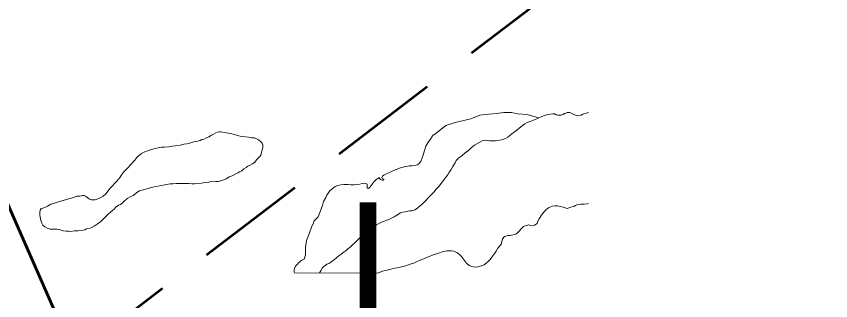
# Model space of a CAD drawing. Extents: x -1643653 to 4543381, y 1624270 to 13878484.
# Drawn here: x 675404 to 679810, y 8947850 to 8949386 of the extents above; entities that cross this region are included whole.
import ezdxf

# ---------------------------------------------------------------- set-up
doc = ezdxf.new("R2010")
doc.units = 0
doc.header["$LTSCALE"] = 200
doc.linetypes.add('MEDIUM_DASHED', pattern=[4.5, 3, -1.5])
for name, color, linetype, lineweight in [('1', 7, 'Continuous', 13), ('27', 7, 'Continuous', 53), ('29', 7, 'Continuous', 13), ('31', 7, 'Continuous', 53)]:
    doc.layers.add(name, color=color, linetype=linetype, lineweight=lineweight)

msp = doc.modelspace()

# ---------------------------------------------------------------- linework, layer by layer
at = {"layer": '1', "lineweight": 25}
msp.add_spline([(814781, 9009175.5), (814787.2, 9009173.4), (814796.9, 9009173.4), (814799.4, 9009172.4), (814805.1, 9009174.5), (814805.6, 9009176.5), (814811.7, 9009179.5), (814811.7, 9009179.5), (814801.5, 9009181), (814790.7, 9009181.5), (814784.1, 9009183.1), (814777.4, 9009185.1), (814778.4, 9009175.5)], degree=3, dxfattribs=at)
at = {"layer": '27', "linetype": 'MEDIUM_DASHED'}
msp.add_line((675717.3, 8947553.5), (684335.5, 8954109.5), dxfattribs=at)
at = {"layer": '27'}
for points in [[(675717.3, 8947553.5), (675240.6, 8948634.2), (673931.9, 8951754.5), (678286.7, 8957989.8), (678291, 8957999)], [(675717.3, 8947553.5), (675240.6, 8948634.2), (673931.9, 8951754.5), (670109.7, 8950305.8), (669670.4, 8945251.4)]]:
    msp.add_lwpolyline(points, dxfattribs=at)
at = {"layer": '29'}
msp.add_line((677360.3, 8947998.5), (676908.6, 8948000), dxfattribs=at)
at = {"layer": '29', "lineweight": 53}
for points in [[(673931.9, 8951754.5), (675240.6, 8948634.2), (675717.3, 8947553.5)], [(675240.6, 8948634.2), (675717.3, 8947553.5), (675713, 8947474.9), (675575.4, 8947196.5), (675517.3, 8947145.9), (675125.9, 8947015.5)]]:
    msp.add_lwpolyline(points, dxfattribs=at)
at = {"layer": '29'}
for points in [[(677665.7, 8948747.6), (677728.5, 8948795.8), (677785.3, 8948813.9), (677862.6, 8948832.1), (677912.5, 8948852.5), (677960.3, 8948857), (678001.2, 8948861.6), (678042.1, 8948866.1), (678083, 8948866.1), (678114.8, 8948859.3), (678167.1, 8948854.8), (678210.2, 8948843.4), (678231.6, 8948837.8)], [(677665.7, 8948747.6), (677728.5, 8948795.8), (677785.3, 8948813.9), (677862.6, 8948832.1), (677912.5, 8948852.5), (677960.3, 8948857), (678001.2, 8948861.6), (678042.1, 8948866.1), (678083, 8948866.1), (678114.8, 8948859.3), (678167.1, 8948854.8), (678210.2, 8948843.4), (678231.6, 8948837.8)], [(677923.9, 8948714), (677943.2, 8948716.5), (677953, 8948714.2), (677963.1, 8948713), (677985.6, 8948714.1), (677996.1, 8948714), (678004.4, 8948714.6), (678019.4, 8948716.1), (678037, 8948719.9), (678050.8, 8948725.9), (678062.9, 8948733.2), (678071.6, 8948741.1), (678085.5, 8948750.2), (678095.3, 8948757.6), (678105.3, 8948765.9), (678111.8, 8948771.7), (678121.8, 8948779.8), (678133.2, 8948789.3), (678142.2, 8948796.2), (678155.1, 8948804.5), (678168.1, 8948811.6), (678184.4, 8948817.8), (678202, 8948824.9), (678219.2, 8948832.8), (678231.3, 8948837.7), (678247, 8948844.1), (678261.4, 8948849.6), (678272.2, 8948853.2), (678285, 8948856), (678292.7, 8948857.7), (678307, 8948859), (678316.8, 8948858.5), (678324.7, 8948854.4), (678334, 8948852.4), (678352.2, 8948852.8), (678360.8, 8948855.2), (678370, 8948860.2), (678372.9, 8948861.4)], [(678231.6, 8948837.8), (678247, 8948844.1), (678261.4, 8948849.6), (678272.2, 8948853.2), (678285, 8948856), (678292.7, 8948857.7), (678307, 8948859), (678316.8, 8948858.5), (678324.7, 8948854.4), (678334, 8948852.4), (678352.2, 8948852.8), (678360.8, 8948855.2), (678370, 8948860.2), (678372.9, 8948861.4)], [(678372.9, 8948861.4), (678385, 8948866.2), (678397.8, 8948865.8)], [(678397.8, 8948865.8), (678423.7, 8948853.6), (678444.1, 8948847.6), (678459.2, 8948852.3), (678469.1, 8948857.2), (678500, 8948866.6)], [(678397.8, 8948865.8), (678423.7, 8948853.6), (678444.1, 8948847.6), (678459.2, 8948852.3), (678469.1, 8948857.2), (678500, 8948866.6)], [(675718.4, 8948408.5), (675730.8, 8948413.8), (675736.4, 8948413.6), (675743.1, 8948414.1), (675748.3, 8948414.5), (675755.9, 8948417), (675762, 8948418.1), (675770.2, 8948418.3), (675778.9, 8948414.8), (675784.1, 8948410.1), (675790.8, 8948405.5), (675799.1, 8948398.8), (675809.8, 8948395.5), (675819.2, 8948394.4), (675830.2, 8948394.7), (675845.7, 8948399.7), (675857.3, 8948405.6), (675874.2, 8948414.8), (675888.2, 8948427.6), (675895, 8948435.8), (675903.5, 8948447.9), (675913.8, 8948459.8), (675924.3, 8948470.9), (675936.5, 8948483.8), (675947, 8948495.9), (675956.8, 8948506.2), (675965, 8948516.4), (675970.8, 8948525.4), (675978, 8948536.6), (675983.4, 8948543.6), (675991.2, 8948551.1), (676000.1, 8948560.7), (676011.1, 8948571.5), (676019.6, 8948581.2), (676026.8, 8948589.9), (676036.6, 8948600.5), (676044.6, 8948609.2), (676049.9, 8948616.7), (676055.3, 8948624), (676062.8, 8948631.1), (676071.7, 8948637.4), (676082, 8948644.6), (676091.5, 8948650.8), (676103.3, 8948654.9), (676115.9, 8948659.5), (676128.9, 8948664), (676141.9, 8948667.7), (676154.8, 8948671.5), (676172.1, 8948675.7), (676189.7, 8948678.6), (676204.8, 8948679.9), (676228.8, 8948681.1), (676247.6, 8948684), (676265.9, 8948686.8), (676291.4, 8948690), (676309.7, 8948694.6), (676326, 8948697.6), (676348.3, 8948702.8), (676369.8, 8948709.2), (676384.7, 8948711.1), (676399.1, 8948715.6), (676408.3, 8948719.6), (676420, 8948722.9), (676433.4, 8948729.1), (676445.4, 8948735.7), (676459, 8948743.2), (676471.1, 8948749.5), (676484, 8948756.6), (676492.6, 8948760.7), (676500.8, 8948761.8), (676508.6, 8948761.2), (676522, 8948760), (676539, 8948756.7), (676564.2, 8948752.7), (676582.9, 8948748), (676601.6, 8948742.1), (676620.5, 8948736.9), (676643, 8948734.2), (676660.9, 8948732.4), (676676.6, 8948729.4), (676691.6, 8948729.1), (676703.3, 8948724.9), (676710.1, 8948720.2), (676721.3, 8948712.4), (676729.4, 8948706.3), (676734.6, 8948699.8), (676737.8, 8948692.4), (676737.4, 8948684.8), (676736.9, 8948675), (676734.5, 8948664.9), (676731.1, 8948652.1), (676726.4, 8948636.7), (676718.7, 8948626.7), (676712, 8948619.9), (676704.2, 8948610.5), (676695.1, 8948597.9), (676681.8, 8948589.2), (676668.6, 8948582.6), (676657, 8948576.3), (676646.9, 8948570), (676634.2, 8948561.9)], [(675718.4, 8948408.5), (675730.8, 8948413.8), (675736.4, 8948413.6), (675743.1, 8948414.1), (675748.3, 8948414.5), (675755.9, 8948417), (675762, 8948418.1), (675770.2, 8948418.3), (675778.9, 8948414.8), (675784.1, 8948410.1), (675790.8, 8948405.5), (675799.1, 8948398.8), (675809.8, 8948395.5), (675819.2, 8948394.4), (675830.2, 8948394.7), (675845.7, 8948399.7), (675857.3, 8948405.6), (675874.2, 8948414.8), (675888.2, 8948427.6), (675895, 8948435.8), (675903.5, 8948447.9), (675913.8, 8948459.8), (675924.3, 8948470.9), (675936.5, 8948483.8), (675947, 8948495.9), (675956.8, 8948506.2), (675965, 8948516.4), (675970.8, 8948525.4), (675978, 8948536.6), (675983.4, 8948543.6), (675991.2, 8948551.1), (676000.1, 8948560.7), (676011.1, 8948571.5), (676019.6, 8948581.2), (676026.8, 8948589.9), (676036.6, 8948600.5), (676044.6, 8948609.2), (676049.9, 8948616.7), (676055.3, 8948624), (676062.8, 8948631.1), (676071.7, 8948637.4), (676082, 8948644.6), (676091.5, 8948650.8), (676103.3, 8948654.9), (676115.9, 8948659.5), (676128.9, 8948664), (676141.9, 8948667.7), (676154.8, 8948671.5), (676172.1, 8948675.7), (676189.7, 8948678.6), (676204.8, 8948679.9), (676228.8, 8948681.1), (676247.6, 8948684), (676265.9, 8948686.8), (676291.4, 8948690), (676309.7, 8948694.6), (676326, 8948697.6), (676348.3, 8948702.8), (676369.8, 8948709.2), (676384.7, 8948711.1), (676399.1, 8948715.6), (676408.3, 8948719.6), (676420, 8948722.9), (676433.4, 8948729.1), (676445.4, 8948735.7), (676459, 8948743.2), (676471.1, 8948749.5), (676484, 8948756.6), (676492.6, 8948760.7), (676500.8, 8948761.8), (676508.6, 8948761.2), (676522, 8948760), (676539, 8948756.7), (676564.2, 8948752.7), (676582.9, 8948748), (676601.6, 8948742.1), (676620.5, 8948736.9), (676643, 8948734.2), (676660.9, 8948732.4), (676676.6, 8948729.4), (676691.6, 8948729.1), (676703.3, 8948724.9), (676710.1, 8948720.2), (676721.3, 8948712.4), (676729.4, 8948706.3), (676734.6, 8948699.8), (676737.8, 8948692.4), (676737.4, 8948684.8), (676736.9, 8948675), (676734.5, 8948664.9), (676731.1, 8948652.1), (676726.4, 8948636.7), (676718.7, 8948626.7), (676712, 8948619.9), (676704.2, 8948610.5), (676695.1, 8948597.9), (676681.8, 8948589.2), (676668.6, 8948582.6), (676657, 8948576.3), (676646.9, 8948570), (676634.2, 8948561.9)], [(677061.1, 8948363.5), (677062.2, 8948371.3), (677066.2, 8948385.4), (677077.6, 8948408), (677083.6, 8948419.5), (677091.1, 8948431.3), (677100.6, 8948443.5), (677112.6, 8948454.5), (677128.7, 8948467.2), (677143.5, 8948472.8), (677160.2, 8948475.6), (677175.1, 8948477.6), (677189.1, 8948477.3), (677199.1, 8948476.9), (677214.3, 8948476), (677231.5, 8948475.9), (677246.8, 8948477.2), (677262.6, 8948479.8), (677275.1, 8948482.4), (677285.6, 8948484.1), (677292.6, 8948483.6), (677298.9, 8948481.2), (677302, 8948479.4), (677302.5, 8948476.8), (677302.5, 8948470.4), (677301.6, 8948465), (677301.3, 8948459.5), (677303.6, 8948456.8), (677308.9, 8948456.2), (677316.1, 8948462.2), (677325, 8948473.6), (677328.7, 8948478.9), (677333.9, 8948486.4), (677340.5, 8948494.3), (677350.7, 8948504), (677369.1, 8948514.6), (677369.6, 8948509), (677370.6, 8948507.5), (677373.6, 8948504.9), (677377.2, 8948502.9), (677383.4, 8948501.3), (677388, 8948500.9), (677392, 8948503), (677392.3, 8948505.1), (677390.5, 8948506.6), (677386.5, 8948508.4), (677383.4, 8948510.5), (677381.4, 8948514.8), (677382.4, 8948519), (677385, 8948523.1), (677391.4, 8948527.8), (677405.8, 8948534.8), (677416.8, 8948540.7), (677426.4, 8948544.6), (677440.2, 8948550.7), (677453.7, 8948556.5), (677465.1, 8948561), (677477.5, 8948565.6), (677488.6, 8948568.7), (677497.1, 8948570.9), (677508.5, 8948573.8), (677519.5, 8948575.9), (677529.3, 8948577.6), (677543.3, 8948578.7), (677559, 8948580.3), (677574, 8948584.2), (677582.6, 8948590.6), (677587, 8948596.6), (677591.7, 8948602.3), (677593.6, 8948606.4), (677605.7, 8948636.2), (677611.7, 8948660.6), (677615.3, 8948672), (677620.1, 8948684.5), (677624.8, 8948693.1), (677630.7, 8948702.1), (677637.5, 8948713.1), (677644, 8948721.9), (677650.2, 8948731), (677656.2, 8948739.7), (677661.4, 8948745.3), (677665.7, 8948747.6)], [(677061.1, 8948363.5), (677062.2, 8948371.3), (677066.2, 8948385.4), (677077.6, 8948408), (677083.6, 8948419.5), (677091.1, 8948431.3), (677100.6, 8948443.5), (677112.6, 8948454.5), (677128.7, 8948467.2), (677143.5, 8948472.8), (677160.2, 8948475.6), (677175.1, 8948477.6), (677189.1, 8948477.3), (677199.1, 8948476.9), (677214.3, 8948476), (677231.5, 8948475.9), (677246.8, 8948477.2), (677262.6, 8948479.8), (677275.1, 8948482.4), (677285.6, 8948484.1), (677292.6, 8948483.6), (677298.9, 8948481.2), (677302, 8948479.4), (677302.5, 8948476.8), (677302.5, 8948470.4), (677301.6, 8948465), (677301.3, 8948459.5), (677303.6, 8948456.8), (677308.9, 8948456.2), (677316.1, 8948462.2), (677325, 8948473.6), (677328.7, 8948478.9), (677333.9, 8948486.4), (677340.5, 8948494.3), (677350.7, 8948504), (677369.1, 8948514.6), (677369.6, 8948509), (677370.6, 8948507.5), (677373.6, 8948504.9), (677377.2, 8948502.9), (677383.4, 8948501.3), (677388, 8948500.9), (677392, 8948503), (677392.3, 8948505.1), (677390.5, 8948506.6), (677386.5, 8948508.4), (677383.4, 8948510.5), (677381.4, 8948514.8), (677382.4, 8948519), (677385, 8948523.1), (677391.4, 8948527.8), (677405.8, 8948534.8), (677416.8, 8948540.7), (677426.4, 8948544.6), (677440.2, 8948550.7), (677453.7, 8948556.5), (677465.1, 8948561), (677477.5, 8948565.6), (677488.6, 8948568.7), (677497.1, 8948570.9), (677508.5, 8948573.8), (677519.5, 8948575.9), (677529.3, 8948577.6), (677543.3, 8948578.7), (677559, 8948580.3), (677574, 8948584.2), (677582.6, 8948590.6), (677587, 8948596.6), (677591.7, 8948602.3), (677593.6, 8948606.4), (677605.7, 8948636.2), (677611.7, 8948660.6), (677615.3, 8948672), (677620.1, 8948684.5), (677624.8, 8948693.1), (677630.7, 8948702.1), (677637.5, 8948713.1), (677644, 8948721.9), (677650.2, 8948731), (677656.2, 8948739.7), (677661.4, 8948745.3), (677665.7, 8948747.6)], [(677073.1, 8948038.3), (677084.7, 8948046.5), (677094.4, 8948050.1), (677106, 8948058.5), (677118.1, 8948067.5), (677125.8, 8948072.6), (677137.6, 8948083), (677150.1, 8948093.4), (677161, 8948100.7), (677173, 8948109.9), (677187.7, 8948121.6), (677199.9, 8948130.9), (677209.5, 8948138.4), (677221.4, 8948150.2), (677236.4, 8948164.4), (677250.6, 8948177.2), (677265, 8948191.2), (677276.4, 8948202), (677290, 8948214.3), (677303.3, 8948223.7), (677313.8, 8948231.1), (677323.8, 8948238.3), (677333.2, 8948245.8), (677343.2, 8948252.9), (677353.1, 8948259.3), (677368.5, 8948268), (677383, 8948275.1), (677395.9, 8948280.2), (677406.6, 8948284.2), (677415, 8948287.4), (677426.6, 8948292.9), (677447.5, 8948303.5), (677466.4, 8948314.4), (677473.4, 8948318.9), (677482.9, 8948324.3), (677495.9, 8948328.6), (677507.1, 8948330.6), (677521.9, 8948333.9), (677533.1, 8948335.7), (677543.9, 8948335.4), (677559.8, 8948339.8), (677574.2, 8948349.2), (677582.6, 8948358.1), (677596.9, 8948368.1), (677608.8, 8948379.6), (677621.2, 8948392.8), (677632.4, 8948405.3), (677647.2, 8948419.8), (677661.9, 8948436.8), (677675.8, 8948452.7), (677689.2, 8948466.8), (677701.9, 8948482.1), (677713.6, 8948497.3), (677723.3, 8948511.5), (677736.7, 8948528.6), (677744, 8948539.9), (677757.1, 8948559.3), (677765.9, 8948575.4), (677777.8, 8948595.1), (677784.5, 8948607.1), (677796.1, 8948618.9), (677815.2, 8948634.8), (677832.8, 8948648.3), (677849.9, 8948661.8), (677865.3, 8948675.8), (677883.2, 8948689.1), (677883.2, 8948689.1), (677923.9, 8948714)], [(676634.2, 8948561.9), (676623.5, 8948552), (676611, 8948545), (676602.8, 8948540), (676594.3, 8948536.3), (676578, 8948527.8), (676571, 8948524.9), (676555.9, 8948518), (676548.7, 8948514.3), (676538.3, 8948508.4), (676527, 8948503.4), (676515.8, 8948499.5), (676496.6, 8948493.3), (676485.2, 8948492.8), (676475.5, 8948495.2), (676456.8, 8948493.4), (676445.3, 8948490.8), (676424.6, 8948488.4), (676405.2, 8948485.5), (676388, 8948482.8), (676367.7, 8948480.4), (676353.8, 8948481.5), (676337.4, 8948482.1), (676318.2, 8948482.4), (676305, 8948483.2), (676284.4, 8948482.1), (676268.6, 8948483.5), (676251.1, 8948481.8), (676237.1, 8948480.4), (676215.7, 8948477.1), (676198.4, 8948473.9), (676184.3, 8948471.2), (676171.5, 8948468.5), (676158.2, 8948466.4), (676142.2, 8948463.4), (676127.9, 8948459.6), (676116.5, 8948456.4), (676092.5, 8948448.8), (676070.2, 8948442.8), (676055.7, 8948434.2), (676043.5, 8948423.8), (676035.6, 8948418.9), (676020.2, 8948411.2), (676007.3, 8948403.2), (675989.8, 8948389), (675975.6, 8948375.2), (675967.6, 8948369.2), (675957.1, 8948365.4), (675942.4, 8948354.7), (675932.8, 8948343.4), (675915.7, 8948329.2), (675898.3, 8948314.9), (675888.6, 8948305.3), (675875.7, 8948292.8), (675860.9, 8948278.1), (675842.1, 8948263.5), (675825, 8948251.6), (675802.7, 8948241.8), (675783.3, 8948237.4), (675774.2, 8948231.8), (675756.7, 8948229.1), (675736.7, 8948227.7), (675718.6, 8948226.5), (675698.2, 8948224.4), (675685.5, 8948224.6), (675674, 8948225.5), (675657.7, 8948227.9), (675635.3, 8948235.2), (675623.7, 8948235.6), (675610.8, 8948236.1), (675587.1, 8948236.8), (675571.6, 8948241.3), (675558.2, 8948248.9), (675547.5, 8948257.6), (675541.7, 8948268.5), (675537.5, 8948279.3), (675534.7, 8948290.6), (675532.3, 8948302.7), (675530.6, 8948313.7), (675530.8, 8948326.7), (675533, 8948339.2), (675538.6, 8948347.1), (675546.8, 8948349.6), (675561, 8948354.3), (675572.4, 8948359.7), (675591.3, 8948371.3), (675610, 8948376.7), (675631.4, 8948383.9), (675718.4, 8948408.5)], [(676634.2, 8948561.9), (676623.5, 8948552), (676611, 8948545), (676602.8, 8948540), (676594.3, 8948536.3), (676578, 8948527.8), (676571, 8948524.9), (676555.9, 8948518), (676548.7, 8948514.3), (676538.3, 8948508.4), (676527, 8948503.4), (676515.8, 8948499.5), (676496.6, 8948493.3), (676485.2, 8948492.8), (676475.5, 8948495.2), (676456.8, 8948493.4), (676445.3, 8948490.8), (676424.6, 8948488.4), (676405.2, 8948485.5), (676388, 8948482.8), (676367.7, 8948480.4), (676353.8, 8948481.5), (676337.4, 8948482.1), (676318.2, 8948482.4), (676305, 8948483.2), (676284.4, 8948482.1), (676268.6, 8948483.5), (676251.1, 8948481.8), (676237.1, 8948480.4), (676215.7, 8948477.1), (676198.4, 8948473.9), (676184.3, 8948471.2), (676171.5, 8948468.5), (676158.2, 8948466.4), (676142.2, 8948463.4), (676127.9, 8948459.6), (676116.5, 8948456.4), (676092.5, 8948448.8), (676070.2, 8948442.8), (676055.7, 8948434.2), (676043.5, 8948423.8), (676035.6, 8948418.9), (676020.2, 8948411.2), (676007.3, 8948403.2), (675989.8, 8948389), (675975.6, 8948375.2), (675967.6, 8948369.2), (675957.1, 8948365.4), (675942.4, 8948354.7), (675932.8, 8948343.4), (675915.7, 8948329.2), (675898.3, 8948314.9), (675888.6, 8948305.3), (675875.7, 8948292.8), (675860.9, 8948278.1), (675842.1, 8948263.5), (675825, 8948251.6), (675802.7, 8948241.8), (675783.3, 8948237.4), (675774.2, 8948231.8), (675756.7, 8948229.1), (675736.7, 8948227.7), (675718.6, 8948226.5), (675698.2, 8948224.4), (675685.5, 8948224.6), (675674, 8948225.5), (675657.7, 8948227.9), (675635.3, 8948235.2), (675623.7, 8948235.6), (675610.8, 8948236.1), (675587.1, 8948236.8), (675571.6, 8948241.3), (675558.2, 8948248.9), (675547.5, 8948257.6), (675541.7, 8948268.5), (675537.5, 8948279.3), (675534.7, 8948290.6), (675532.3, 8948302.7), (675530.6, 8948313.7), (675530.8, 8948326.7), (675533, 8948339.2), (675538.6, 8948347.1), (675546.8, 8948349.6), (675561, 8948354.3), (675572.4, 8948359.7), (675591.3, 8948371.3), (675610, 8948376.7), (675631.4, 8948383.9), (675718.4, 8948408.5)], [(677061.1, 8948363.5), (677036.8, 8948302), (677014.1, 8948279.3), (677011.8, 8948267.9), (677002.7, 8948252), (676989.1, 8948211.2), (676973.2, 8948174.9), (676968.6, 8948136.3), (676968.6, 8948118.1), (676968.6, 8948097.7), (676961.8, 8948075), (676948.2, 8948068.2), (676932.2, 8948056.8), (676923.2, 8948045.5), (676914.1, 8948036.4), (676907.2, 8948018.3), (676907.2, 8948004.6), (676908.6, 8948000)], [(676908.6, 8948000), (676907.2, 8948004.6), (676907.2, 8948018.3), (676914.1, 8948036.4), (676923.2, 8948045.5), (676932.2, 8948056.8), (676948.2, 8948068.2), (676961.8, 8948075), (676968.6, 8948097.7), (676968.6, 8948118.1), (676968.6, 8948136.3), (676973.2, 8948174.9), (676989.1, 8948211.2), (677002.7, 8948252), (677011.8, 8948267.9), (677014.1, 8948279.3), (677036.8, 8948302), (677061.1, 8948363.5)], [(677360.3, 8947998.5), (677372, 8948004.8), (677385.3, 8948009.7), (677400.7, 8948013.8), (677410.9, 8948015.2), (677425.6, 8948018.5), (677449.1, 8948024.7), (677466.5, 8948028.2), (677481.1, 8948030.9), (677498.3, 8948034.7), (677514.9, 8948039.9), (677524.9, 8948043.1), (677540.1, 8948048.2), (677558.2, 8948054.9), (677575.9, 8948062.7), (677585.5, 8948067.3), (677597, 8948072.1), (677611.4, 8948078.5), (677623.9, 8948082.9), (677637.9, 8948088.7), (677645.8, 8948091.7), (677659.9, 8948097.3), (677677.2, 8948102.9), (677693.2, 8948108.1), (677703.1, 8948111.1), (677717.5, 8948114.7), (677734, 8948118.4), (677747, 8948119.1), (677758.8, 8948119.4), (677770.4, 8948118), (677785.1, 8948110.6), (677790.6, 8948107.8), (677804, 8948096.7), (677812.2, 8948087.8), (677823.6, 8948073.8), (677829.3, 8948066.3), (677840.2, 8948052.7), (677854.3, 8948040.6), (677868.4, 8948034.6), (677883.2, 8948030.1), (677900.1, 8948032.1), (677920, 8948037.9), (677934.4, 8948043.5), (677946.4, 8948051.7), (677957.3, 8948061.3), (677966.7, 8948071.9), (677977, 8948085.7), (677993.1, 8948106.8), (677999.6, 8948118.1), (678009.9, 8948134.4), (678019.1, 8948145.5), (678026.8, 8948154.4), (678031.6, 8948167.7), (678034.9, 8948183.9), (678045.3, 8948197), (678063, 8948202.5), (678074.7, 8948202.8), (678091.2, 8948205.3), (678110.2, 8948211.6), (678123.3, 8948223.5), (678136.3, 8948239.4), (678148, 8948249.9), (678158.5, 8948254.4), (678177.2, 8948259), (678187.5, 8948255.2), (678207.9, 8948258.2), (678221, 8948267.6), (678224.6, 8948278.9), (678231.9, 8948292.7), (678249.5, 8948317.8), (678260, 8948330.6), (678271, 8948343.2), (678286.3, 8948353.8), (678303.1, 8948360.9), (678319.4, 8948362.9), (678332.6, 8948362), (678346.2, 8948359.2), (678362.1, 8948355.8), (678373.2, 8948352.3)], [(678373.2, 8948352.3), (678362.1, 8948355.8), (678346.2, 8948359.2), (678332.6, 8948362), (678319.4, 8948362.9), (678303.1, 8948360.9), (678286.3, 8948353.8), (678271, 8948343.2), (678260, 8948330.6), (678249.5, 8948317.8), (678231.9, 8948292.7), (678224.6, 8948278.9), (678221, 8948267.6), (678207.9, 8948258.2), (678187.5, 8948255.2), (678177.2, 8948259), (678158.5, 8948254.4), (678148, 8948249.9), (678136.3, 8948239.4), (678123.3, 8948223.5), (678110.2, 8948211.6), (678091.2, 8948205.3), (678074.7, 8948202.8), (678063, 8948202.5), (678045.3, 8948197), (678034.9, 8948183.9), (678031.6, 8948167.7), (678026.8, 8948154.4), (678019.1, 8948145.5), (678009.9, 8948134.4), (677999.6, 8948118.1), (677993.1, 8948106.8), (677977, 8948085.7), (677966.7, 8948071.9), (677957.3, 8948061.3), (677946.4, 8948051.7), (677934.4, 8948043.5), (677920, 8948037.9), (677900.1, 8948032.1), (677883.2, 8948030.1), (677868.4, 8948034.6), (677854.3, 8948040.6), (677840.2, 8948052.7), (677829.3, 8948066.3), (677823.6, 8948073.8), (677812.2, 8948087.8), (677804, 8948096.7), (677790.6, 8948107.8), (677785.1, 8948110.6), (677770.4, 8948118), (677758.8, 8948119.4), (677747, 8948119.1), (677734, 8948118.4), (677717.5, 8948114.7), (677703.1, 8948111.1), (677693.2, 8948108.1), (677677.2, 8948102.9), (677659.9, 8948097.3), (677645.8, 8948091.7), (677637.9, 8948088.7), (677623.9, 8948082.9), (677611.4, 8948078.5), (677597, 8948072.1), (677585.5, 8948067.3), (677575.9, 8948062.7), (677558.2, 8948054.9), (677540.1, 8948048.2), (677524.9, 8948043.1), (677514.9, 8948039.9), (677498.3, 8948034.7), (677481.1, 8948030.9), (677466.5, 8948028.2), (677449.1, 8948024.7), (677425.6, 8948018.5), (677410.9, 8948015.2), (677400.7, 8948013.8), (677385.3, 8948009.7), (677372, 8948004.8), (677360.3, 8947998.5)], [(678373.2, 8948352.3), (678384.8, 8948348.6), (678403.6, 8948355.7)], [(678403.6, 8948355.7), (678420.7, 8948359.1), (678430, 8948363.8), (678435.8, 8948367.8), (678457.6, 8948371.4), (678475.5, 8948371.8), (678495.1, 8948373.2), (678500, 8948374)], [(678500, 8948374), (678495.1, 8948373.2), (678475.5, 8948371.8), (678457.6, 8948371.4), (678435.8, 8948367.8), (678430, 8948363.8), (678420.7, 8948359.1), (678403.6, 8948355.7)], [(677073.1, 8948038.3), (677067.1, 8948034), (677059.4, 8948025.6), (677052.7, 8948014.3), (677048, 8948005.6), (677043.4, 8948000)]]:
    msp.add_lwpolyline(points, dxfattribs=at)

# ---------------------------------------------------------------- texts
at = {"layer": '31', "width": 0.9}
msp.add_text('L', height=800, dxfattribs=at).set_placement((677182.9, 8947580.7))

doc.saveas('drawing.dxf')
